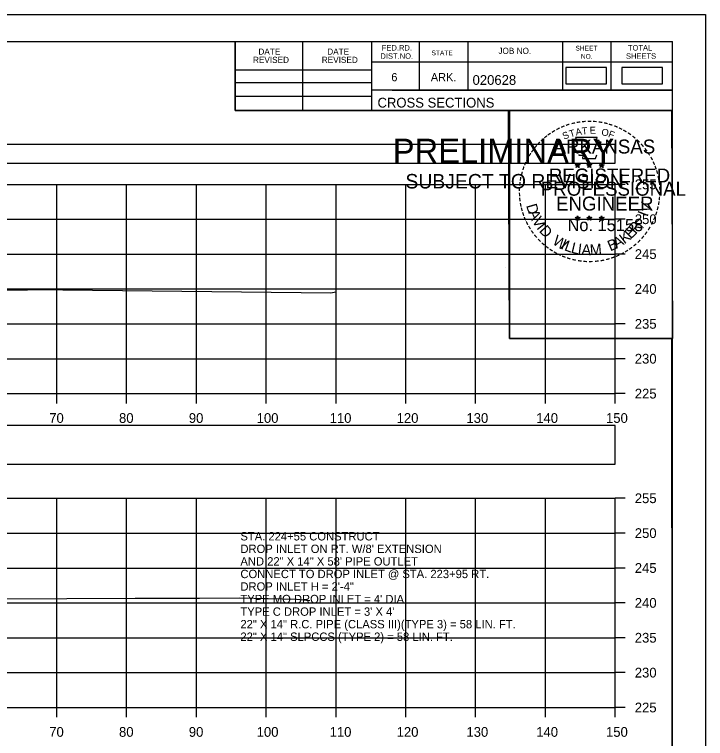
# Model space of a CAD drawing. Extents: x 1369627 to 1374022, y 380035 to 398173.
# Drawn here: x 1372162.5 to 1372261.5, y 385695.1 to 385798.9 of the extents above; entities that cross this region are included whole.
import ezdxf

# ---------------------------------------------------------------- set-up
doc = ezdxf.new("R2010")
doc.units = 0
for name, color, linetype in [('Default', 7, 'Continuous'), ('R_Axis', 7, 'Continuous'), ('R_Axis Annot', 7, 'Continuous'), ('R_Border', 7, 'Continuous'), ('R_Border PE', 7, 'Continuous'), ('R_Border Prem', 7, 'Continuous'), ('R_Exist Surface', 7, 'Continuous'), ('R_Grid', 7, 'Continuous'), ('R_No Plot', 7, 'Continuous'), ('R_Water Annot', 7, 'Continuous')]:
    doc.layers.add(name, color=color, linetype=linetype)

msp = doc.modelspace()

# ---------------------------------------------------------------- linework, layer by layer
at = {"layer": 'Default'}
for points in [[(1372241.46, 385788.97), (1372247.3, 385788.97), (1372247.3, 385791.28), (1372241.46, 385791.28)], [(1372249.48, 385788.97), (1372255.32, 385788.97), (1372255.32, 385791.28), (1372249.48, 385791.28)], [(1371948.53, 385777.57), (1372248.53, 385777.57), (1372248.53, 385780.28), (1371948.53, 385780.28)], [(1371948.53, 385734.44), (1372248.53, 385734.44), (1372248.53, 385739.97), (1371948.53, 385739.97)]]:
    msp.add_lwpolyline(points, close=True, dxfattribs=at)
at = {"layer": 'R_Axis'}
for p, q in [((1372248.53, 385744.55), (1372248.53, 385774.55)), ((1372249.93, 385774.55), (1372248.53, 385774.55)), ((1372249.93, 385769.55), (1372248.53, 385769.55)), ((1372249.93, 385764.55), (1372248.53, 385764.55)), ((1372249.93, 385759.55), (1372248.53, 385759.55)), ((1372249.93, 385754.55), (1372248.53, 385754.55)), ((1372249.93, 385749.55), (1372248.53, 385749.55)), ((1371948.53, 385744.55), (1372248.53, 385744.55)), ((1372168.53, 385743.15), (1372168.53, 385744.55)), ((1372178.53, 385743.15), (1372178.53, 385744.55)), ((1372188.53, 385743.15), (1372188.53, 385744.55)), ((1372198.53, 385743.15), (1372198.53, 385744.55)), ((1372208.53, 385743.15), (1372208.53, 385744.55)), ((1372218.53, 385743.15), (1372218.53, 385744.55)), ((1372228.53, 385743.15), (1372228.53, 385744.55)), ((1372238.53, 385743.15), (1372238.53, 385744.55)), ((1372248.53, 385743.15), (1372248.53, 385744.55)), ((1372249.93, 385744.55), (1372248.53, 385744.55)), ((1372248.53, 385699.55), (1372248.53, 385729.55)), ((1372249.93, 385729.55), (1372248.53, 385729.55)), ((1372249.93, 385724.55), (1372248.53, 385724.55)), ((1372249.93, 385719.55), (1372248.53, 385719.55)), ((1372249.93, 385714.55), (1372248.53, 385714.55)), ((1372249.93, 385709.55), (1372248.53, 385709.55)), ((1372249.93, 385704.55), (1372248.53, 385704.55)), ((1371948.53, 385699.55), (1372248.53, 385699.55)), ((1372168.53, 385698.15), (1372168.53, 385699.55)), ((1372178.53, 385698.15), (1372178.53, 385699.55)), ((1372188.53, 385698.15), (1372188.53, 385699.55)), ((1372198.53, 385698.15), (1372198.53, 385699.55)), ((1372208.53, 385698.15), (1372208.53, 385699.55)), ((1372218.53, 385698.15), (1372218.53, 385699.55)), ((1372228.53, 385698.15), (1372228.53, 385699.55)), ((1372238.53, 385698.15), (1372238.53, 385699.55)), ((1372248.53, 385698.15), (1372248.53, 385699.55)), ((1372249.93, 385699.55), (1372248.53, 385699.55))]:
    msp.add_line(p, q, dxfattribs=at)
at = {"layer": 'R_Border'}
for p, q in [((1371940.53, 385795.01), (1372256.71, 385795.01)), ((1372194.07, 385785.13), (1372194.07, 385795.01)), ((1372203.75, 385785.13), (1372203.75, 385795.01)), ((1372213.61, 385795.01), (1372213.61, 385785.13)), ((1372220.45, 385795.01), (1372220.45, 385788.07)), ((1372227.39, 385795.01), (1372227.39, 385788.07)), ((1372240.97, 385795.01), (1372240.97, 385788.07)), ((1372247.91, 385795.01), (1372247.91, 385788.07)), ((1372256.71, 385589.55), (1372256.71, 385795.01)), ((1372256.71, 385792.07), (1372213.61, 385792.07)), ((1372256.71, 385792.09), (1372256.71, 385792.09)), ((1372194.07, 385790.99), (1372213.61, 385790.99)), ((1372194.07, 385789.13), (1372213.61, 385789.13)), ((1372256.71, 385788.07), (1372213.61, 385788.07)), ((1372216.57, 385788.07), (1372256.71, 385788.07)), ((1372194.07, 385787.19), (1372213.61, 385787.19)), ((1372256.71, 385785.13), (1372194.07, 385785.13))]:
    msp.add_line(p, q, dxfattribs=at)
at = {"layer": 'R_Border PE'}
for p, q in [((1372242.79, 385777.38), (1372243.14, 385777.27)), ((1372242.79, 385777.38), (1372243.05, 385777.34)), ((1372242.79, 385777.38), (1372243.03, 385777.26)), ((1372242.93, 385776.97), (1372243.14, 385777.27)), ((1372242.93, 385776.97), (1372243.05, 385777.22)), ((1372242.93, 385776.97), (1372243.14, 385777.19)), ((1372243.14, 385777.64), (1372243.1, 385777.38)), ((1372243.14, 385777.27), (1372243.14, 385777.64)), ((1372243.14, 385777.64), (1372243.19, 385777.39)), ((1372243.49, 385777.38), (1372243.14, 385777.27)), ((1372243.36, 385776.97), (1372243.14, 385777.27)), ((1372243.36, 385776.97), (1372243.14, 385777.19)), ((1372243.49, 385777.38), (1372243.2, 385777.33)), ((1372243.36, 385776.97), (1372243.22, 385777.27)), ((1372243.49, 385777.38), (1372243.29, 385777.28)), ((1372244.46, 385777.38), (1372244.81, 385777.27)), ((1372244.46, 385777.38), (1372244.72, 385777.34)), ((1372244.46, 385777.38), (1372244.7, 385777.26)), ((1372244.6, 385776.97), (1372244.81, 385777.27)), ((1372244.6, 385776.97), (1372244.72, 385777.22)), ((1372244.6, 385776.97), (1372244.81, 385777.19)), ((1372244.81, 385777.64), (1372244.77, 385777.38)), ((1372244.81, 385777.27), (1372244.81, 385777.64)), ((1372244.81, 385777.64), (1372244.86, 385777.39)), ((1372245.16, 385777.38), (1372244.81, 385777.27)), ((1372245.03, 385776.97), (1372244.81, 385777.27)), ((1372245.03, 385776.97), (1372244.81, 385777.19)), ((1372245.16, 385777.38), (1372244.87, 385777.33)), ((1372245.03, 385776.97), (1372244.89, 385777.27)), ((1372245.16, 385777.38), (1372244.96, 385777.28)), ((1372246.23, 385777.37), (1372246.58, 385777.26)), ((1372246.23, 385777.37), (1372246.48, 385777.33)), ((1372246.23, 385777.37), (1372246.47, 385777.25)), ((1372246.36, 385776.96), (1372246.58, 385777.26)), ((1372246.36, 385776.96), (1372246.49, 385777.21)), ((1372246.36, 385776.96), (1372246.58, 385777.18)), ((1372246.58, 385777.62), (1372246.54, 385777.37)), ((1372246.58, 385777.26), (1372246.58, 385777.62)), ((1372246.58, 385777.62), (1372246.63, 385777.37)), ((1372246.92, 385777.37), (1372246.58, 385777.26)), ((1372246.79, 385776.96), (1372246.58, 385777.26)), ((1372246.79, 385776.96), (1372246.58, 385777.18)), ((1372246.92, 385777.37), (1372246.64, 385777.32)), ((1372246.79, 385776.96), (1372246.65, 385777.25)), ((1372246.92, 385777.37), (1372246.72, 385777.27)), ((1372243.14, 385770.06), (1372243.1, 385769.81)), ((1372243.14, 385769.7), (1372243.14, 385770.06)), ((1372243.14, 385770.06), (1372243.19, 385769.81)), ((1372244.81, 385770.06), (1372244.77, 385769.81)), ((1372244.81, 385769.7), (1372244.81, 385770.06)), ((1372244.81, 385770.06), (1372244.86, 385769.81)), ((1372246.58, 385770.05), (1372246.53, 385769.8)), ((1372246.58, 385769.69), (1372246.58, 385770.05)), ((1372246.58, 385770.05), (1372246.62, 385769.8)), ((1372242.79, 385769.81), (1372243.14, 385769.7)), ((1372242.79, 385769.81), (1372243.04, 385769.76)), ((1372242.79, 385769.81), (1372243.03, 385769.69)), ((1372242.92, 385769.4), (1372243.14, 385769.7)), ((1372242.92, 385769.4), (1372243.05, 385769.65)), ((1372242.92, 385769.4), (1372243.14, 385769.62)), ((1372243.49, 385769.81), (1372243.14, 385769.7)), ((1372243.35, 385769.4), (1372243.14, 385769.7)), ((1372243.35, 385769.4), (1372243.14, 385769.62)), ((1372243.49, 385769.81), (1372243.2, 385769.76)), ((1372243.35, 385769.4), (1372243.22, 385769.69)), ((1372243.49, 385769.81), (1372243.28, 385769.71)), ((1372244.46, 385769.81), (1372244.81, 385769.7)), ((1372244.46, 385769.81), (1372244.71, 385769.76)), ((1372244.46, 385769.81), (1372244.7, 385769.69)), ((1372244.59, 385769.4), (1372244.81, 385769.7)), ((1372244.59, 385769.4), (1372244.72, 385769.65)), ((1372244.59, 385769.4), (1372244.81, 385769.62)), ((1372245.16, 385769.81), (1372244.81, 385769.7)), ((1372245.02, 385769.4), (1372244.81, 385769.7)), ((1372245.02, 385769.4), (1372244.81, 385769.62)), ((1372245.16, 385769.81), (1372244.87, 385769.76)), ((1372245.02, 385769.4), (1372244.88, 385769.69)), ((1372245.16, 385769.81), (1372244.95, 385769.71)), ((1372246.23, 385769.8), (1372246.58, 385769.69)), ((1372246.23, 385769.8), (1372246.48, 385769.75)), ((1372246.23, 385769.8), (1372246.46, 385769.68)), ((1372246.36, 385769.39), (1372246.58, 385769.69)), ((1372246.36, 385769.39), (1372246.49, 385769.64)), ((1372246.36, 385769.39), (1372246.57, 385769.61)), ((1372246.79, 385769.39), (1372246.57, 385769.61)), ((1372246.92, 385769.8), (1372246.58, 385769.69)), ((1372246.79, 385769.39), (1372246.58, 385769.69)), ((1372246.92, 385769.8), (1372246.64, 385769.75)), ((1372246.79, 385769.39), (1372246.65, 385769.68)), ((1372246.92, 385769.8), (1372246.72, 385769.7))]:
    msp.add_line(p, q, dxfattribs=at)
for points in [[(1372242.84, 385781.26), (1372243.1, 385780.43)], [(1372246.35, 385780.34), (1372246.49, 385780.62), (1372245.8, 385780.6), (1372245.95, 385781.26), (1372242.84, 385781.26)], [(1372243.33, 385778.84), (1372243.33, 385778.75), (1372243.89, 385778.73), (1372243.84, 385778.26), (1372245.71, 385778.26), (1372245.91, 385778.79)], [(1372243.14, 385777.64), (1372243.36, 385776.97), (1372242.79, 385777.38), (1372243.49, 385777.38), (1372242.93, 385776.97), (1372243.14, 385777.64)], [(1372244.81, 385777.64), (1372245.03, 385776.97), (1372244.46, 385777.38), (1372245.16, 385777.38), (1372244.6, 385776.97), (1372244.81, 385777.64)], [(1372246.58, 385777.62), (1372246.79, 385776.96), (1372246.23, 385777.37), (1372246.92, 385777.37), (1372246.36, 385776.96), (1372246.58, 385777.62)], [(1372243.14, 385770.06), (1372243.35, 385769.4), (1372242.79, 385769.81), (1372243.49, 385769.81), (1372242.92, 385769.4), (1372243.14, 385770.06)], [(1372244.81, 385770.06), (1372245.02, 385769.4), (1372244.46, 385769.81), (1372245.16, 385769.81), (1372244.59, 385769.4), (1372244.81, 385770.06)], [(1372246.58, 385770.05), (1372246.79, 385769.39), (1372246.23, 385769.8), (1372246.92, 385769.8), (1372246.36, 385769.39), (1372246.58, 385770.05)]]:
    msp.add_lwpolyline(points, dxfattribs=at)
for centre, radius in [((1372243.14, 385777.27), 0.172), ((1372243.14, 385777.27), 0.145), ((1372243.14, 385777.27), 0.116), ((1372243.14, 385777.27), 0.0991), ((1372243.14, 385777.27), 0.0747), ((1372243.14, 385777.27), 0.0495), ((1372243.14, 385777.27), 0.0296), ((1372244.81, 385777.27), 0.172), ((1372244.81, 385777.27), 0.145), ((1372244.81, 385777.27), 0.116), ((1372244.81, 385777.27), 0.0991), ((1372244.81, 385777.27), 0.0747), ((1372244.81, 385777.27), 0.0495), ((1372244.81, 385777.27), 0.0296), ((1372246.58, 385777.26), 0.172), ((1372246.58, 385777.26), 0.145), ((1372246.58, 385777.26), 0.116), ((1372246.58, 385777.26), 0.0991), ((1372246.58, 385777.26), 0.0747), ((1372246.58, 385777.26), 0.0495), ((1372246.58, 385777.26), 0.0296), ((1372243.14, 385769.7), 0.172), ((1372243.14, 385769.7), 0.145), ((1372243.14, 385769.7), 0.116), ((1372244.81, 385769.7), 0.172), ((1372244.81, 385769.7), 0.145), ((1372244.81, 385769.7), 0.116), ((1372246.57, 385769.69), 0.172), ((1372246.57, 385769.69), 0.145), ((1372243.14, 385769.7), 0.0991), ((1372243.14, 385769.7), 0.0747), ((1372243.14, 385769.7), 0.0495), ((1372243.14, 385769.7), 0.0296), ((1372244.81, 385769.7), 0.0991), ((1372244.81, 385769.7), 0.0747), ((1372244.81, 385769.7), 0.0495), ((1372244.81, 385769.7), 0.0296), ((1372246.57, 385769.69), 0.116), ((1372246.57, 385769.69), 0.0991), ((1372246.57, 385769.69), 0.0747), ((1372246.57, 385769.69), 0.0495), ((1372246.57, 385769.69), 0.0296)]:
    msp.add_circle(centre, radius, dxfattribs=at)
at = {"layer": 'R_Exist Surface'}
for points in [[(1372122.45, 385759.31), (1372164.33, 385759.45), (1372164.87, 385759.47), (1372169.38, 385759.41), (1372207.78, 385759), (1372208.49, 385759.13)], [(1372160.12, 385715.13), (1372179.73, 385715.23), (1372188.97, 385715.24), (1372194.75, 385715.27), (1372202.87, 385715.1), (1372204.76, 385714.9)]]:
    msp.add_lwpolyline(points, dxfattribs=at)
at = {"layer": 'R_Grid'}
for p, q in [((1371948.53, 385774.55), (1372248.53, 385774.55)), ((1372168.53, 385744.55), (1372168.53, 385774.55)), ((1372178.53, 385744.55), (1372178.53, 385774.55)), ((1372188.53, 385744.55), (1372188.53, 385774.55)), ((1372198.53, 385744.55), (1372198.53, 385774.55)), ((1372208.53, 385744.55), (1372208.53, 385774.55)), ((1372218.53, 385744.55), (1372218.53, 385774.55)), ((1372228.53, 385744.55), (1372228.53, 385774.55)), ((1372238.53, 385744.55), (1372238.53, 385774.55)), ((1372248.53, 385744.55), (1372248.53, 385774.55)), ((1371948.53, 385769.55), (1372248.53, 385769.55)), ((1371948.53, 385764.55), (1372248.53, 385764.55)), ((1371948.53, 385759.55), (1372248.53, 385759.55)), ((1371948.53, 385754.55), (1372248.53, 385754.55)), ((1371948.53, 385749.55), (1372248.53, 385749.55)), ((1371948.53, 385744.55), (1372248.53, 385744.55)), ((1371948.53, 385729.55), (1372248.53, 385729.55)), ((1372168.53, 385699.55), (1372168.53, 385729.55)), ((1372178.53, 385699.55), (1372178.53, 385729.55)), ((1372188.53, 385699.55), (1372188.53, 385729.55)), ((1372198.53, 385699.55), (1372198.53, 385729.55)), ((1372208.53, 385699.55), (1372208.53, 385729.55)), ((1372218.53, 385699.55), (1372218.53, 385729.55)), ((1372228.53, 385699.55), (1372228.53, 385729.55)), ((1372238.53, 385699.55), (1372238.53, 385729.55)), ((1372248.53, 385699.55), (1372248.53, 385729.55)), ((1371948.53, 385724.55), (1372248.53, 385724.55)), ((1371948.53, 385719.55), (1372248.53, 385719.55)), ((1371948.53, 385714.55), (1372248.53, 385714.55)), ((1371948.53, 385709.55), (1372248.53, 385709.55)), ((1371948.53, 385704.55), (1372248.53, 385704.55)), ((1371948.53, 385699.55), (1372248.53, 385699.55))]:
    msp.add_line(p, q, dxfattribs=at)
at = {"layer": 'R_No Plot'}
for p, q in [((1371928.13, 385798.9), (1372261.46, 385798.9)), ((1372232.74, 385762.67), (1372232.74, 385762.67))]:
    msp.add_line(p, q, dxfattribs=at)
for points in [[(1371928.12, 385798.9), (1372261.46, 385798.9), (1372261.46, 385585.56), (1371928.12, 385585.56)], [(1372174.45, 385795.01), (1372194.07, 385795.01), (1372194.07, 385785.13), (1372210.18, 385785.13), (1372233.38, 385785.13), (1372233.38, 385752.46), (1372256.59, 385752.46), (1372256.71, 385589.55), (1371940.53, 385589.55), (1371940.53, 385795.01)], [(1372233.24, 385785.13), (1372256.59, 385785.13), (1372256.73, 385752.46), (1372233.38, 385752.46)]]:
    msp.add_lwpolyline(points, close=True, dxfattribs=at)

# ---------------------------------------------------------------- texts
at = {"layer": 'R_Axis Annot'}
for s, p in [('255', (1372251.33, 385773.85)), ('250', (1372251.33, 385768.85)), ('245', (1372251.33, 385763.85)), ('240', (1372251.33, 385758.85)), ('235', (1372251.33, 385753.85)), ('230', (1372251.33, 385748.85)), ('225', (1372251.33, 385743.85)), ('70', (1372167.44, 385740.35)), ('80', (1372177.44, 385740.35)), ('90', (1372187.44, 385740.35)), ('100', (1372197.16, 385740.35)), ('110', (1372207.61, 385740.35)), ('120', (1372217.21, 385740.35)), ('130', (1372227.21, 385740.35)), ('140', (1372237.21, 385740.35)), ('150', (1372247.21, 385740.35)), ('255', (1372251.33, 385728.85)), ('250', (1372251.33, 385723.85)), ('245', (1372251.33, 385718.85)), ('240', (1372251.33, 385713.85)), ('235', (1372251.33, 385708.85)), ('230', (1372251.33, 385703.85)), ('225', (1372251.33, 385698.85)), ('70', (1372167.44, 385695.35)), ('80', (1372177.44, 385695.35)), ('90', (1372187.44, 385695.35)), ('100', (1372197.16, 385695.35)), ('110', (1372207.61, 385695.35)), ('120', (1372217.21, 385695.35)), ('130', (1372227.21, 385695.35)), ('140', (1372237.21, 385695.35)), ('150', (1372247.21, 385695.35))]:
    msp.add_text(s, height=1.4, dxfattribs=at).set_placement(p)
at = {"layer": 'R_Border'}
for s, height, p in [('DATE', 0.879, (1372197.41, 385793.14)), ('DATE', 0.879, (1372207.27, 385793.14)), ('FED.RD.', 0.782, (1372215.09, 385793.73)), ('STATE', 0.684, (1372222.21, 385793.05)), ('JOB NO.', 0.879, (1372231.79, 385793.25)), ('SHEET', 0.684, (1372242.83, 385793.73)), ('TOTAL', 0.782, (1372250.35, 385793.73)), ('REVISED', 0.879, (1372196.63, 385791.96)), ('REVISED', 0.879, (1372206.49, 385791.96)), ('DIST.NO.', 0.782, (1372214.89, 385792.55)), ('NO.', 0.684, (1372243.61, 385792.55)), ('SHEETS', 0.782, (1372250.07, 385792.55)), ('6', 1.17, (1372216.45, 385789.33)), ('ARK.', 1.172, (1372222.11, 385789.33)), ('020628', 1.4, (1372228.09, 385788.81)), ('CROSS SECTIONS', 1.4, (1372214.47, 385785.56))]:
    msp.add_text(s, height=height, rotation=360, dxfattribs=at).set_placement(p)
at = {"layer": 'R_Border PE'}
for s, height, rotation, p in [('-', 1.6, 13.6301, (1372242.33, 385782.63)), ('-', 1.6, 10.2193, (1372243.01, 385782.79)), ('-', 1.6, 5.8968, (1372243.74, 385782.9)), ('-', 1.6, 0.1862, (1372244.51, 385782.97)), ('-', 1.6, 357.743, (1372245.24, 385782.96)), ('-', 1.6, 352.1617, (1372245.98, 385782.9)), ('-', 1.6, 347.2049, (1372246.7, 385782.79)), ('-', 1.6, 34.0636, (1372239.72, 385781.43)), ('-', 1.6, 28.7918, (1372240.32, 385781.8)), ('-', 1.6, 24.3072, (1372240.95, 385782.12)), ('-', 1.6, 19.1761, (1372241.58, 385782.39)), ('T', 1, 16.4036, (1372242.1, 385781.27)), ('A', 1, 11.2132, (1372242.93, 385781.52)), ('T', 1, 6.0228, (1372243.78, 385781.69)), ('E', 1, 0.8323, (1372244.88, 385781.8)), ('O', 1, 350.4515, (1372246.49, 385781.59)), ('-', 1.6, 342.3362, (1372247.33, 385782.63)), ('-', 1.6, 337.8551, (1372248.07, 385782.41)), ('-', 1.6, 334.1211, (1372248.7, 385782.14)), ('-', 1.6, 329.6409, (1372249.28, 385781.86)), ('-', 1.6, 38.9507, (1372238.67, 385780.66)), ('-', 1.6, 36.2317, (1372239.14, 385781.04)), ('S', 1, 21.594, (1372241.19, 385780.94)), ('F', 1, 340.0707, (1372247.44, 385781.36)), ('-', 1.6, 325.8627, (1372249.92, 385781.5)), ('-', 1.6, 320.5297, (1372250.53, 385781.07)), ('-', 1.6, 50.6142, (1372237.38, 385779.28)), ('-', 1.6, 48.423, (1372237.78, 385779.76)), ('-', 1.6, 42.9622, (1372238.23, 385780.24)), ('ARKANSAS', 2, 360, (1372239.69, 385778.97)), ('-', 1.6, 315.5786, (1372251.13, 385780.58)), ('-', 1.6, 309.8797, (1372251.7, 385780.03)), ('-', 1.6, 54.2325, (1372236.97, 385778.71)), ('-', 1.6, 306.6522, (1372252.22, 385779.43)), ('-', 1.6, 62.8713, (1372236.33, 385777.57)), ('-', 1.6, 58.0706, (1372236.64, 385778.18)), ('-', 1.4, 303.6753, (1372252.71, 385778.86)), ('-', 1.6, 299.6684, (1372253.03, 385778.26)), ('-', 1.6, 72.3945, (1372235.85, 385776.33)), ('-', 1.6, 67.7743, (1372236.07, 385776.96)), ('-', 1.6, 294.6628, (1372253.35, 385777.64)), ('-', 1.6, 290.5728, (1372253.61, 385777.07)), ('-', 1.6, 75.461, (1372235.66, 385775.61)), ('REGISTERED', 2, 360, (1372239.01, 385774.82)), ('-', 1.6, 285.1233, (1372253.84, 385776.49)), ('-', 1.6, 81.2013, (1372235.52, 385774.9)), ('-', 1.6, 280.5493, (1372254.04, 385775.74)), ('-', 1.6, 89.0622, (1372235.42, 385773.51)), ('-', 1.6, 85.1863, (1372235.45, 385774.21)), ('PROFESSIONAL', 2, 360, (1372237.86, 385772.92)), ('-', 1.6, 276.5962, (1372254.21, 385774.98)), ('-', 1.6, 274.3301, (1372254.27, 385774.25)), ('-', 1.6, 94.1959, (1372235.46, 385772.78)), ('-', 1.6, 269.9407, (1372254.3, 385773.62)), ('-', 1.6, 98.9479, (1372235.53, 385772.12)), ('ENGINEER', 2, 360, (1372240.05, 385770.79)), ('V', 1.54, 72.6573, (1372253.35, 385770.36)), ('-', 1.6, 260.9953, (1372254.21, 385772.3)), ('-', 1.6, 263.5172, (1372254.28, 385772.96)), ('-', 1.6, 101.7149, (1372235.66, 385771.38)), ('-', 1.6, 105.4578, (1372235.83, 385770.79)), ('D', 1.54, 286.2848, (1372235.75, 385771.52)), ('-', 1.6, 255.7626, (1372254.1, 385771.62)), ('-', 1.6, 109.0874, (1372236.04, 385770.16)), ('-', 1.6, 114.0643, (1372236.3, 385769.56)), ('A', 1.54, 292.7835, (1372236.05, 385770.52)), ('V', 1.54, 300.7936, (1372236.56, 385769.34)), ('I', 1.54, 69.0301, (1372253.12, 385769.82)), ('-', 1.6, 247.8887, (1372253.7, 385770.23)), ('-', 1.6, 252.8681, (1372253.92, 385770.9)), ('-', 1.6, 115.7289, (1372236.6, 385768.94)), ('I', 1.54, 308.3502, (1372237.19, 385768.3)), ('No. 15158', 1.757, 360, (1372241.69, 385767.84)), ('R', 1.54, 50.3651, (1372251.47, 385767.33)), ('-', 1.6, 244.6197, (1372253.43, 385769.6)), ('-', 1.6, 120.4471, (1372236.96, 385768.36)), ('-', 1.6, 125.8934, (1372237.36, 385767.8)), ('D', 1.54, 311.9774, (1372237.54, 385767.84)), ('K', 1.54, 36.9143, (1372249.83, 385765.94)), ('E', 1.54, 44.0175, (1372250.74, 385766.63)), (',', 1.54, 57.4684, (1372252.2, 385768.22)), ('-', 1.6, 233.8452, (1372252.64, 385768.2)), ('-', 1.6, 239.0712, (1372253.04, 385768.85)), ('-', 1.6, 130.7181, (1372237.82, 385767.25)), ('-', 1.6, 134.2238, (1372238.34, 385766.7)), ('W', 1.54, 328.0731, (1372239.42, 385766.07)), ('I', 1.54, 336.6877, (1372240.61, 385765.36)), ('B', 1.54, 22.8589, (1372247.82, 385764.93)), ('A', 1.54, 28.9042, (1372248.71, 385765.3)), ('-', 1.6, 231.2538, (1372252.21, 385767.63)), ('-', 1.6, 138.9338, (1372238.86, 385766.24)), ('-', 1.6, 144.6463, (1372239.42, 385765.83)), ('L', 1.54, 340.3149, (1372241.14, 385765.12)), ('L', 1.54, 346.6625, (1372242.1, 385764.77)), ('I', 1.54, 353.0101, (1372243.09, 385764.54)), ('A', 1.54, 356.6373, (1372243.66, 385764.45)), ('M', 1.54, 4.6473, (1372244.95, 385764.39)), ('-', 1.6, 221.0851, (1372251.21, 385766.56)), ('-', 1.6, 225.7653, (1372251.73, 385767.07)), ('-', 1.6, 148.0898, (1372239.98, 385765.46)), ('-', 1.6, 151.5704, (1372240.56, 385765.13)), ('-', 1.6, 154.6002, (1372241.08, 385764.89)), ('-', 1.6, 207.3568, (1372249.57, 385765.35)), ('-', 1.6, 212.2491, (1372250.12, 385765.7)), ('-', 1.6, 215.7363, (1372250.66, 385766.09)), ('-', 1.6, 158.5612, (1372241.71, 385764.63)), ('-', 1.6, 162.7983, (1372242.39, 385764.42)), ('-', 1.6, 167.5555, (1372243.11, 385764.26)), ('-', 1.6, 173.1155, (1372243.88, 385764.15)), ('-', 1.6, 176.5183, (1372244.63, 385764.09)), ('AAMU', 0.00002, 360, (1372244.74, 385764.39)), ('-', 1.6, 185.8167, (1372246.18, 385764.19)), ('-', 1.6, 191.2858, (1372246.92, 385764.32)), ('-', 1.6, 195.4743, (1372247.65, 385764.52)), ('-', 1.6, 199.4643, (1372248.31, 385764.76)), ('-', 1.6, 204.2516, (1372248.94, 385765.03)), ('-', 1.6, 181.5918, (1372245.37, 385764.11))]:
    msp.add_text(s, height=height, rotation=rotation, dxfattribs=at).set_placement(p)
at = {"layer": 'R_Border Prem'}
for s, height, p in [('PRELIMINARY', 3.5, (1372216.66, 385777.59)), ('DWB', 0.01, (1372217.41, 385779.44)), ('SUBJECT TO REVISION', 2.0751, (1372218.47, 385773.96))]:
    msp.add_text(s, height=height, rotation=360, dxfattribs=at).set_placement(p)
at = {"layer": 'R_Water Annot'}
for s, p in [('STA. 224+55 CONSTRUCT', (1372194.83, 385723.5)), ("DROP INLET ON RT. W/8' EXTENSION", (1372194.83, 385721.7)), ('AND 22" X 14" X 58\' PIPE OUTLET', (1372194.83, 385719.9)), ('CONNECT TO DROP INLET @ STA. 223+95 RT.', (1372194.83, 385718.1)), ('DROP INLET H = 2\'-4"', (1372194.83, 385716.3)), ("TYPE MO DROP INLET = 4' DIA.", (1372194.83, 385714.5)), ("TYPE C DROP INLET = 3' X 4'", (1372194.83, 385712.7)), ('22" X 14" R.C. PIPE (CLASS III)(TYPE 3) = 58 LIN. FT.', (1372194.83, 385710.9)), ('22" X 14" SLPCCS (TYPE 2) = 58 LIN. FT.', (1372194.83, 385709.1))]:
    msp.add_text(s, height=1.2, dxfattribs=at).set_placement(p)

doc.saveas('drawing.dxf')
